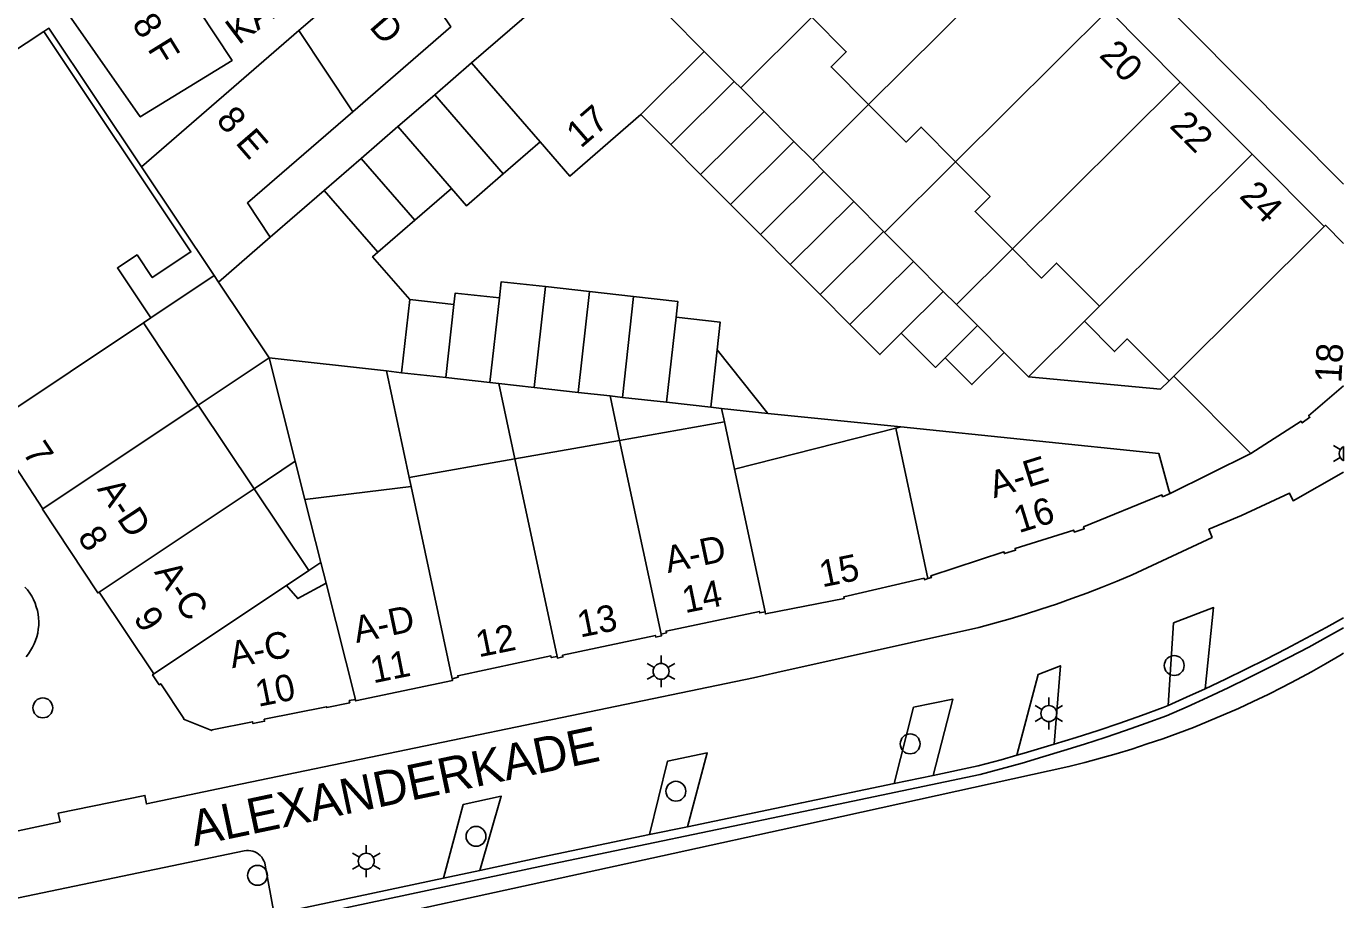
# Model space of a CAD drawing. Extents: x 122462 to 123306, y 485548 to 486417.
# Drawn here: x 123231.7 to 123306, y 486291.9 to 486341.2 of the extents above; entities that cross this region are included whole.
import ezdxf

# ---------------------------------------------------------------- set-up
doc = ezdxf.new("R2010")
doc.units = 0
for name, color, linetype in [('Level 1', 7, 'Continuous'), ('Level 15', 7, 'Continuous'), ('Level 17', 7, 'Continuous'), ('Level 19', 7, 'Continuous'), ('Level 2', 7, 'Continuous'), ('Level 4', 7, 'Continuous'), ('Level 50', 7, 'Continuous'), ('Level 53', 7, 'Continuous'), ('Level 58', 7, 'Continuous'), ('Level 59', 7, 'Continuous')]:
    doc.layers.add(name, color=color, linetype=linetype)

msp = doc.modelspace()

# ---------------------------------------------------------------- linework, layer by layer
at = {"layer": 'Level 1'}
for p, q in [((123247.061, 486340.98), (123252.432, 486345.632)), ((123262.322, 486343.937), (123256.812, 486339.165)), ((123292.744, 486342.159), (123296.799, 486338.079)), ((123269.943, 486339.812), (123267.93, 486341.835)), ((123232.673, 486340.925), (123230.678, 486339.614)), ((123238.187, 486333.293), (123247.061, 486340.98)), ((123266.362, 486336.249), (123269.943, 486339.812)), ((123256.812, 486339.165), (123260.68, 486334.699)), ((123296.799, 486338.079), (123300.854, 486333.999)), ((123300.854, 486333.999), (123304.909, 486329.919)), ((123242.288, 486327.15), (123238.187, 486333.293)), ((123245.452, 486329.325), (123242.527, 486326.792)), ((123242.527, 486326.792), (123242.288, 486327.15)), ((123291.389, 486324.579), (123292.24, 486325.426)), ((123238.292, 486324.481), (123238.712, 486324.762)), ((123241.389, 486319.841), (123238.292, 486324.481)), ((123296.43, 486321.481), (123296.166, 486321.218)), ((123300.779, 486317.11), (123296.43, 486321.481)), ((123244.536, 486315.124), (123241.389, 486319.841)), ((123229.561, 486318.655), (123232.627, 486313.994)), ((123271.079, 486318.898), (123265.164, 486317.854)), ((123271.65, 486316.225), (123271.079, 486318.898)), ((123280.746, 486318.539), (123271.65, 486316.225)), ((123281.033, 486318.612), (123280.746, 486318.539)), ((123265.164, 486317.854), (123259.255, 486316.811)), ((123259.255, 486316.811), (123253.295, 486315.76)), ((123253.295, 486315.76), (123253.404, 486315.249)), ((123247.62, 486310.503), (123244.536, 486315.124)), ((123253.404, 486315.249), (123247.403, 486314.518)), ((123247.403, 486314.518), (123248.303, 486310.959)), ((123248.303, 486310.959), (123248.597, 486309.793)), ((123246.368, 486309.667), (123247.62, 486310.503)), ((123235.798, 486309.292), (123238.89, 486304.676))]:
    msp.add_line(p, q, dxfattribs=at)
for points in [[(123240.501, 486343.552), (123243.294, 486339.302), (123238.114, 486336.108), (123230.623, 486346.845), (123236.113, 486350.23)], [(123253.45, 486344.457), (123255.632, 486341.187), (123250.113, 486336.407)], [(123279.216, 486336.811), (123277.099, 486338.938), (123277.951, 486339.786), (123276.004, 486341.742)], [(123238.712, 486324.762), (123236.829, 486327.583), (123237.936, 486328.322), (123238.792, 486327.04), (123240.97, 486328.494), (123232.673, 486340.925)], [(123250.113, 486336.407), (123244.164, 486331.254), (123245.452, 486329.325)], [(123260.68, 486334.699), (123262.348, 486332.772), (123266.362, 486336.249)], [(123284.125, 486333.581), (123282.178, 486335.537), (123281.327, 486334.69), (123279.216, 486336.811)], [(123287.331, 486328.657), (123285.22, 486330.777), (123286.072, 486331.625), (123284.125, 486333.581)], [(123304.909, 486329.919), (123304.989, 486329.999), (123306.018, 486328.959)], [(123292.24, 486325.426), (123289.822, 486327.856), (123288.971, 486327.009), (123287.331, 486328.657)], [(123296.166, 486321.218), (123293.811, 486323.584), (123293.092, 486322.868), (123291.389, 486324.579)], [(123306.018, 486320.928), (123304.04, 486319.242), (123304.11, 486319.16), (123303.679, 486318.84), (123303.62, 486318.933), (123300.779, 486317.11)], [(123296.229, 486314.85), (123296.151, 486315.045), (123295.593, 486317.106), (123281.033, 486318.612)], [(123282.558, 486310.049), (123282.759, 486310.11), (123282.726, 486310.215), (123286.849, 486311.566), (123286.88, 486311.459), (123287.509, 486311.65), (123287.479, 486311.756), (123290.787, 486312.785), (123290.82, 486312.679), (123291.38, 486312.86), (123291.347, 486312.965), (123295.76, 486314.776), (123295.801, 486314.674), (123296.229, 486314.85)], [(123232.627, 486313.994), (123232.59, 486313.969), (123235.719, 486309.239), (123235.798, 486309.292)], [(123248.597, 486309.793), (123247.005, 486308.921), (123246.368, 486309.667)], [(123273.368, 486308.172), (123273.39, 486308.059), (123277.84, 486308.929), (123277.82, 486309.03), (123282.342, 486310.068), (123282.36, 486309.989), (123282.558, 486310.049)], [(123267.499, 486306.912), (123267.809, 486306.989), (123267.786, 486307.087), (123273.051, 486308.202), (123273.07, 486308.11), (123273.368, 486308.172)], [(123261.635, 486305.66), (123261.656, 486305.563), (123261.968, 486305.629), (123261.947, 486305.726), (123267.18, 486306.84), (123267.199, 486306.749), (123267.519, 486306.819), (123267.499, 486306.912)], [(123255.719, 486304.401), (123256.049, 486304.479), (123256.032, 486304.57), (123261.283, 486305.687), (123261.304, 486305.59), (123261.635, 486305.66)], [(123238.89, 486304.676), (123238.807, 486304.62), (123239.185, 486304.055), (123239.268, 486304.111), (123240.576, 486302.158), (123240.559, 486302.12), (123242.15, 486301.469), (123242.166, 486301.508), (123244.45, 486301.972), (123244.472, 486301.865), (123245.135, 486302), (123245.113, 486302.107), (123248.63, 486302.821), (123248.64, 486302.772), (123249.936, 486303.044), (123249.911, 486303.161), (123250.253, 486303.233)], [(123250.253, 486303.233), (123250.269, 486303.15), (123255.739, 486304.299), (123255.719, 486304.401)]]:
    msp.add_lwpolyline(points, dxfattribs=at)
at = {"layer": 'Level 15'}
for p, q in [((123282.858, 486298.944), (123280.662, 486298.485)), ((123268.994, 486296.045), (123266.855, 486295.598)), ((123255.224, 486293.145), (123245.673, 486291.114)), ((123257.271, 486293.581), (123255.224, 486293.145))]:
    msp.add_line(p, q, dxfattribs=at)
for points in [[(123234.443, 486288.214), (123260.929, 486293.848), (123275.534, 486296.903), (123285.515, 486298.99), (123286.697, 486299.308), (123287.875, 486299.639), (123289.05, 486299.982), (123290.222, 486300.338), (123291.389, 486300.706), (123292.552, 486301.087), (123293.711, 486301.48), (123294.866, 486301.885), (123296.017, 486302.303), (123297.183, 486302.818), (123298.342, 486303.346), (123299.496, 486303.888), (123300.643, 486304.443), (123301.784, 486305.011), (123302.918, 486305.592), (123304.045, 486306.186), (123305.165, 486306.793), (123306.018, 486307.268)], [(123306.018, 486307.839), (123305.031, 486307.289), (123303.909, 486306.68), (123302.779, 486306.083), (123301.643, 486305.5), (123300.5, 486304.93), (123299.351, 486304.374), (123298.195, 486303.83)], [(123298.195, 486303.83), (123297.156, 486303.356), (123296.113, 486302.892)], [(123296.113, 486302.892), (123295.831, 486302.767), (123294.611, 486302.324), (123293.386, 486301.896), (123292.157, 486301.482), (123290.922, 486301.082), (123289.683, 486300.697)], [(123289.683, 486300.697), (123287.999, 486300.194), (123287.578, 486300.075)], [(123287.578, 486300.075), (123286.697, 486299.827), (123285.391, 486299.474), (123282.858, 486298.944)], [(123280.662, 486298.485), (123275.443, 486297.394), (123268.994, 486296.045)], [(123266.855, 486295.598), (123260.826, 486294.337), (123257.271, 486293.581)]]:
    msp.add_lwpolyline(points, dxfattribs=at)
at = {"layer": 'Level 17'}
msp.add_line((123296.229, 486314.85), (123300.779, 486317.11), dxfattribs=at)
for points in [[(123279.976, 486358.552), (123306.018, 486332.315)], [(123306.018, 486316.059), (123303.169, 486314.441), (123302.957, 486314.882), (123300.254, 486313.608), (123298.412, 486312.832), (123298.592, 486312.372), (123294.079, 486310.256), (123293.235, 486309.903), (123292.385, 486309.563), (123291.531, 486309.235), (123290.672, 486308.919), (123289.808, 486308.616), (123288.94, 486308.326), (123288.069, 486308.048), (123287.193, 486307.782), (123286.313, 486307.53), (123285.43, 486307.29), (123274.028, 486304.744), (123272.71, 486304.45), (123243.322, 486298.357), (123238.459, 486297.332), (123238.38, 486297.807), (123233.481, 486296.809), (123233.588, 486296.322), (123217.427, 486292.858)], [(123231.609, 486309.571), (123231.749, 486309.407), (123231.876, 486309.234), (123231.991, 486309.053), (123232.092, 486308.863), (123232.179, 486308.666), (123232.251, 486308.464), (123232.309, 486308.257), (123232.351, 486308.046), (123232.378, 486307.833), (123232.389, 486307.618), (123232.385, 486307.403), (123232.364, 486307.189), (123232.329, 486306.977), (123232.278, 486306.769), (123232.212, 486306.564), (123232.131, 486306.365), (123232.036, 486306.172), (123231.927, 486305.987), (123231.805, 486305.81), (123231.671, 486305.642)], [(123296.113, 486302.892), (123296.422, 486307.551), (123298.679, 486308.411), (123298.195, 486303.83)], [(123306.018, 486305.849), (123305.793, 486305.716), (123305, 486305.248), (123304.199, 486304.793), (123303.39, 486304.352), (123302.574, 486303.924), (123301.751, 486303.511), (123300.921, 486303.111), (123300.084, 486302.726), (123299.241, 486302.354), (123298.392, 486301.997), (123297.537, 486301.654), (123296.676, 486301.326), (123295.81, 486301.013), (123294.939, 486300.714), (123294.062, 486300.429), (123293.181, 486300.16), (123292.296, 486299.906), (123291.406, 486299.666), (123290.513, 486299.442), (123275.661, 486296.176), (123267.578, 486294.399), (123243.448, 486289.128)], [(123287.578, 486300.075), (123288.785, 486304.642), (123290.039, 486305.131), (123289.683, 486300.697)], [(123280.662, 486298.485), (123281.755, 486302.787), (123283.968, 486303.237), (123282.858, 486298.944)], [(123266.855, 486295.598), (123267.873, 486299.748), (123270.105, 486300.22), (123268.994, 486296.045)], [(123255.224, 486293.145), (123256.342, 486297.298), (123258.486, 486297.76), (123257.271, 486293.581)], [(123221.011, 486285.903), (123223.748, 486290.187), (123223.826, 486290.286), (123223.917, 486290.375), (123224.017, 486290.451), (123224.127, 486290.514), (123224.243, 486290.563), (123224.365, 486290.597), (123243.983, 486294.679), (123244.104, 486294.697), (123244.227, 486294.699), (123244.349, 486294.687), (123244.469, 486294.659), (123244.584, 486294.618), (123244.693, 486294.562), (123244.795, 486294.493), (123244.888, 486294.413), (123244.97, 486294.322), (123245.04, 486294.221), (123245.097, 486294.113), (123245.141, 486293.998), (123245.17, 486293.879), (123245.673, 486291.114)]]:
    msp.add_lwpolyline(points, dxfattribs=at)
at = {"layer": 'Level 19'}
for p, q in [((123271.994, 486337.751), (123276.004, 486341.742)), ((123276.058, 486333.668), (123279.216, 486336.811)), ((123280.115, 486329.591), (123284.125, 486333.581)), ((123284.172, 486325.514), (123287.331, 486328.657)), ((123238.712, 486324.762), (123242.288, 486327.15)), ((123288.231, 486321.437), (123291.389, 486324.579)), ((123288.231, 486321.437), (123286.857, 486322.816)), ((123241.389, 486319.841), (123245.386, 486322.509)), ((123245.386, 486322.509), (123246.859, 486316.674)), ((123253.295, 486315.76), (123252.013, 486321.769)), ((123259.255, 486316.811), (123258.348, 486321.061)), ((123265.164, 486317.854), (123264.629, 486320.36)), ((123271.079, 486318.898), (123270.917, 486319.657)), ((123273.531, 486319.365), (123281.033, 486318.612)), ((123244.536, 486315.124), (123246.859, 486316.674)), ((123247.403, 486314.518), (123246.859, 486316.674)), ((123247.62, 486310.503), (123248.303, 486310.959))]:
    msp.add_line(p, q, dxfattribs=at)
for points in [[(123232.673, 486340.925), (123232.965, 486341.117), (123238.187, 486333.293)], [(123296.166, 486321.218), (123295.683, 486320.738), (123288.231, 486321.437)]]:
    msp.add_lwpolyline(points, dxfattribs=at)
at = {"layer": 'Level 2'}
for p, q in [((123269.943, 486339.812), (123271.629, 486338.118)), ((123254.734, 486337.365), (123256.812, 486339.165)), ((123271.629, 486338.118), (123268.048, 486334.555)), ((123271.994, 486337.751), (123271.629, 486338.118)), ((123273.314, 486336.425), (123271.994, 486337.751)), ((123252.655, 486335.564), (123254.734, 486337.365)), ((123258.602, 486332.899), (123254.734, 486337.365)), ((123268.048, 486334.555), (123266.362, 486336.249)), ((123273.314, 486336.425), (123269.733, 486332.861)), ((123273.314, 486336.425), (123275, 486334.731)), ((123250.577, 486333.764), (123252.655, 486335.564)), ((123255.677, 486332.075), (123252.655, 486335.564)), ((123260.68, 486334.699), (123258.602, 486332.899)), ((123275, 486334.731), (123271.419, 486331.167)), ((123275, 486334.731), (123276.058, 486333.668)), ((123269.733, 486332.861), (123268.048, 486334.555)), ((123248.498, 486331.964), (123250.577, 486333.764)), ((123253.599, 486330.275), (123250.577, 486333.764)), ((123276.058, 486333.668), (123276.685, 486333.037)), ((123271.419, 486331.167), (123269.733, 486332.861)), ((123276.685, 486333.037), (123273.104, 486329.473)), ((123276.685, 486333.037), (123278.371, 486331.343)), ((123245.452, 486329.325), (123248.498, 486331.964)), ((123251.52, 486328.474), (123248.498, 486331.964)), ((123255.677, 486332.075), (123253.599, 486330.275)), ((123273.104, 486329.473), (123271.419, 486331.167)), ((123278.371, 486331.343), (123274.79, 486327.78)), ((123278.371, 486331.343), (123280.057, 486329.649)), ((123253.599, 486330.275), (123251.52, 486328.474)), ((123274.79, 486327.78), (123273.104, 486329.473)), ((123280.057, 486329.649), (123276.476, 486326.086)), ((123280.057, 486329.649), (123280.115, 486329.591)), ((123280.115, 486329.591), (123281.742, 486327.956)), ((123281.742, 486327.956), (123278.161, 486324.392)), ((123281.742, 486327.956), (123283.428, 486326.262)), ((123276.476, 486326.086), (123274.79, 486327.78)), ((123242.527, 486326.792), (123245.386, 486322.509)), ((123260.973, 486326.531), (123260.337, 486320.839)), ((123260.973, 486326.531), (123263.464, 486326.253)), ((123253.323, 486325.804), (123252.862, 486321.674)), ((123253.323, 486325.804), (123255.816, 486325.525)), ((123258.379, 486325.892), (123257.845, 486321.117)), ((123263.464, 486326.253), (123262.828, 486320.561)), ((123263.464, 486326.253), (123265.956, 486325.974)), ((123265.956, 486325.974), (123265.32, 486320.282)), ((123278.161, 486324.392), (123276.476, 486326.086)), ((123283.428, 486326.262), (123281.058, 486323.903)), ((123284.172, 486325.514), (123283.428, 486326.262)), ((123255.816, 486325.525), (123255.354, 486321.396)), ((123285.353, 486324.328), (123284.172, 486325.514)), ((123268.347, 486324.798), (123267.811, 486320.004)), ((123285.353, 486324.328), (123283.534, 486322.517)), ((123285.353, 486324.328), (123286.857, 486322.816)), ((123270.665, 486322.968), (123270.303, 486319.726)), ((123270.665, 486322.968), (123273.531, 486319.365)), ((123245.386, 486322.509), (123252.013, 486321.769)), ((123252.013, 486321.769), (123252.862, 486321.674)), ((123255.354, 486321.396), (123252.862, 486321.674)), ((123257.845, 486321.117), (123255.354, 486321.396)), ((123257.845, 486321.117), (123258.348, 486321.061)), ((123258.348, 486321.061), (123260.337, 486320.839)), ((123262.828, 486320.561), (123260.337, 486320.839)), ((123262.828, 486320.561), (123264.629, 486320.36)), ((123264.629, 486320.36), (123265.32, 486320.282)), ((123267.811, 486320.004), (123265.32, 486320.282)), ((123270.303, 486319.726), (123267.811, 486320.004)), ((123270.917, 486319.657), (123270.303, 486319.726)), ((123273.531, 486319.365), (123270.917, 486319.657))]:
    msp.add_line(p, q, dxfattribs=at)
for points in [[(123258.602, 486332.899), (123256.522, 486331.099), (123255.677, 486332.075)], [(123253.323, 486325.804), (123251.229, 486328.222), (123251.52, 486328.474)], [(123258.379, 486325.892), (123258.482, 486326.809), (123260.973, 486326.531)], [(123255.816, 486325.525), (123255.888, 486326.171), (123258.379, 486325.892)], [(123265.956, 486325.974), (123268.447, 486325.696), (123268.347, 486324.798)], [(123268.347, 486324.798), (123270.839, 486324.52), (123270.665, 486322.968)], [(123281.058, 486323.903), (123279.847, 486322.698), (123278.161, 486324.392)], [(123283.534, 486322.517), (123282.983, 486321.969), (123281.058, 486323.903)], [(123286.857, 486322.816), (123285.038, 486321.006), (123283.534, 486322.517)]]:
    msp.add_lwpolyline(points, dxfattribs=at)
at = {"layer": 'Level 4'}
for p, q in [((123288.689, 486346.239), (123279.216, 486336.811)), ((123292.744, 486342.159), (123284.125, 486333.581)), ((123250.113, 486336.407), (123247.061, 486340.98)), ((123296.799, 486338.079), (123287.331, 486328.657)), ((123300.854, 486333.999), (123292.24, 486325.426)), ((123304.909, 486329.919), (123296.43, 486321.481)), ((123238.292, 486324.481), (123229.561, 486318.655)), ((123241.389, 486319.841), (123232.627, 486313.994)), ((123282.558, 486310.049), (123280.746, 486318.539)), ((123267.499, 486306.912), (123265.164, 486317.854)), ((123261.635, 486305.66), (123259.255, 486316.811)), ((123273.368, 486308.172), (123271.65, 486316.225)), ((123244.536, 486315.124), (123235.798, 486309.292)), ((123255.719, 486304.401), (123253.404, 486315.249)), ((123246.368, 486309.667), (123238.89, 486304.676)), ((123250.253, 486303.233), (123248.597, 486309.793))]:
    msp.add_line(p, q, dxfattribs=at)
at = {"layer": 'Level 50'}
for p, q in [((123305.828, 486317.33), (123305.438, 486317.555)), ((123305.828, 486316.88), (123305.438, 486316.655)), ((123306.018, 486316.701), (123306.018, 486317.508)), ((123267.501, 486305.264), (123267.501, 486305.714)), ((123267.111, 486305.039), (123266.721, 486305.264)), ((123268.28, 486305.264), (123267.89, 486305.039)), ((123267.111, 486304.589), (123266.721, 486304.364)), ((123267.501, 486303.914), (123267.501, 486304.364)), ((123268.28, 486304.364), (123267.89, 486304.589)), ((123288.993, 486302.657), (123288.603, 486302.882)), ((123289.383, 486302.882), (123289.383, 486303.332)), ((123290.162, 486302.882), (123289.772, 486302.657)), ((123288.993, 486302.207), (123288.603, 486301.982)), ((123289.383, 486301.532), (123289.383, 486301.982)), ((123290.162, 486301.982), (123289.772, 486302.207)), ((123250.477, 486294.322), (123250.087, 486294.547)), ((123250.867, 486294.547), (123250.867, 486294.997)), ((123251.646, 486294.547), (123251.256, 486294.322)), ((123250.477, 486293.872), (123250.087, 486293.647)), ((123251.646, 486293.647), (123251.256, 486293.872)), ((123250.867, 486293.197), (123250.867, 486293.647))]:
    msp.add_line(p, q, dxfattribs=at)
for centre in [(123267.501, 486304.814), (123289.383, 486302.432), (123250.867, 486294.097)]:
    msp.add_circle(centre, 0.45, dxfattribs=at)
msp.add_arc((123306.218, 486317.105), 0.45, 116.35169, 243.64831, dxfattribs=at)
at = {"layer": 'Level 53'}
for centre in [(123296.458, 486305.143), (123232.617, 486302.752), (123281.558, 486300.721), (123268.339, 486298.047), (123257.062, 486295.499), (123244.73, 486293.3)]:
    msp.add_circle(centre, 0.56, dxfattribs=at)

# ---------------------------------------------------------------- texts
at = {"layer": 'Level 58'}
for s, rotation, p in [('KAZERNESTRAAT)', 37.10612, (123243.669, 486340.147)), ('8 D', 310.89907, (123249.893, 486342.44)), ('8 F', 301.65806, (123237.61, 486341.378)), ('20', 314.951, (123292.17, 486339.546)), ('8 E', 310.89907, (123242.342, 486335.9)), ('17', 40.89971, (123262.971, 486334.304)), ('22', 314.951, (123296.135, 486335.556)), ('24', 314.951, (123300.072, 486331.594)), ('18', 86.81703, (123305.883, 486321.074)), ('7', 303.38327, (123231.439, 486317.166)), ('A-E', 17.27904, (123286.29, 486314.583)), ('A-D', 303.49391, (123235.655, 486315.107)), ('16', 17.28501, (123287.688, 486312.608)), ('8', 303.51459, (123234.535, 486312.394)), ('A-D', 11.9572, (123267.891, 486310.361)), ('15', 11.44697, (123276.594, 486309.553)), ('A-C', 303.81591, (123238.875, 486310.416)), ('14', 11.44697, (123268.855, 486308.093)), ('9', 303.81276, (123237.687, 486307.824)), ('A-D', 11.87282, (123250.312, 486306.41)), ('13', 11.44697, (123262.939, 486306.719)), ('12', 11.44697, (123257.212, 486305.602)), ('A-C', 11.47588, (123243.305, 486304.985)), ('11', 11.44697, (123251.259, 486304.135)), ('10', 11.44697, (123244.774, 486302.806))]:
    msp.add_text(s, height=1.5, rotation=rotation, dxfattribs=at).set_placement(p)
at = {"layer": 'Level 59'}
msp.add_text('ALEXANDERKADE', height=2, rotation=11.89987, dxfattribs=at).set_placement((123241.168, 486294.936))

doc.saveas('drawing.dxf')
